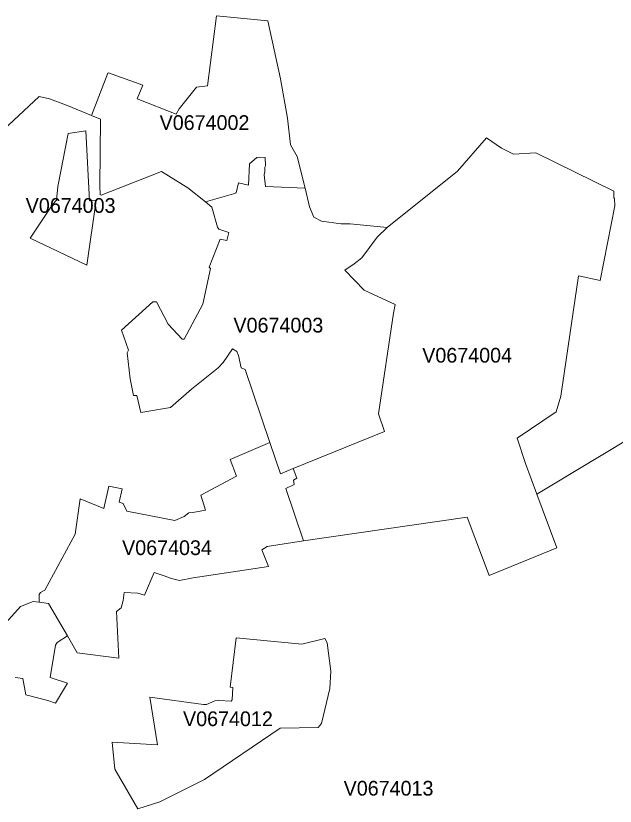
# Model space of a CAD drawing. Extents: x 369010 to 735936, y 6377141 to 6616555.
# Drawn here: x 473586 to 477656, y 6517414 to 6522784 of the extents above; entities that cross this region are included whole.
import ezdxf
from ezdxf.enums import TextEntityAlignment as Align

# ---------------------------------------------------------------- set-up
doc = ezdxf.new("R2010")
doc.units = 0
doc.header["$LTSCALE"] = 40
doc.layers.add('3', color=7, linetype='Continuous', lineweight=13)
doc.layers.add('4', color=7, linetype='Continuous')

msp = doc.modelspace()

# ---------------------------------------------------------------- linework, layer by layer
at = {"layer": '3'}
for points in [[(473326.05, 6521846.59), (473744.61, 6522236.19), (473814.79, 6522218.81), (473931.47, 6522177.44), (474099.12, 6522106.93), (474210.17, 6522393.42), (474216.46, 6522396.9), (474447.84, 6522313.32), (474411.1, 6522219.81), (474675.57, 6522116.03), (474694.44, 6522151.62), (474813.93, 6522299.41), (474888.41, 6522307.36), (474948.32, 6522783.51), (475298.03, 6522748.43), (475383.1, 6522355.52), (475432.09, 6522087.9), (475450.46, 6521906.01), (475497.3, 6521827.56), (475552.08, 6521612.57), (475579.39, 6521486.62), (475610.5, 6521415.46), (475660.98, 6521387.49), (475796.2, 6521369.45), (475856.28, 6521371.1), (476108.01, 6521345.94), (476585.98, 6521727.1), (476782.44, 6521955.16), (476884.22, 6521883.83), (476965.65, 6521844.11), (477118.24, 6521853.21), (477647.03, 6521592.38), (477645.71, 6521547.69), (477652.16, 6521542.07), (477652.49, 6521492.91), (477553.69, 6520984.98), (477407.05, 6521017.25), (477286.56, 6520199.83), (477255.78, 6520092.42), (476991.14, 6519913.51), (477045.92, 6519742.71), (477124.04, 6519533.34)], [(474974.8, 6521267), (475018.66, 6521258.06), (475033.23, 6521310.36), (474965.04, 6521333.53), (474954.78, 6521346.61), (474918.2, 6521483.31), (474874.67, 6521518.73), (474754.19, 6521614.56), (474576.43, 6521724.95), (474166.81, 6521564.08), (474160.19, 6521567.06), (474156.88, 6521631.44), (474161.52, 6522080.95), (474099.12, 6522106.93), (473931.47, 6522177.44), (473814.79, 6522218.81), (473744.61, 6522236.19), (473326.05, 6521846.59)], [(473497.35, 6518637.47), (473618, 6518771.36), (473704.39, 6518805.46), (473744.78, 6518799.67), (473743.95, 6518852.3), (473753.88, 6518864.38), (473782.84, 6518882.42), (473989.89, 6519261.09), (474022.82, 6519501.73), (474182.87, 6519436.03), (474216.96, 6519587.13), (474308.32, 6519569.42), (474288.95, 6519478.73), (474315.93, 6519469.63), (474339.93, 6519418.49), (474665.64, 6519353.94), (474730.19, 6519382.24), (474761.96, 6519407.07), (474787.45, 6519409.55), (474873.18, 6519425.77), (474843.23, 6519526.23), (475084.37, 6519655.65), (475041, 6519769.19), (475310.94, 6519883.88), (475143.95, 6520381.55), (475116.31, 6520391.48), (475097.44, 6520474.57), (475086.02, 6520503.36), (475058.05, 6520521.9), (474993.5, 6520427.07), (474960.9, 6520390.99), (474778.18, 6520246.83), (474637.67, 6520122.37), (474435.26, 6520088.94), (474407.62, 6520204.13), (474386.1, 6520202.81), (474363.1, 6520318.16), (474341.42, 6520493.1), (474351.51, 6520510.98), (474304.35, 6520647.85), (474516.19, 6520840.33), (474540.52, 6520840.33), (474621.12, 6520689.39), (474716.12, 6520585.78), (474728.7, 6520585.78), (474855.81, 6520825.1), (474907.77, 6521065.75), (474899.66, 6521076.67), (474974.8, 6521267)], [(480292.61, 6519655.16), (480258.68, 6519691.4), (480251.57, 6519740.22), (480290.29, 6519818.01), (480364.44, 6519856.24), (480434.95, 6519858.39), (480460.43, 6519903.08), (480444.05, 6519986.16), (480478.31, 6520033), (480110.56, 6520131.64), (480089.21, 6520105.49), (479995.7, 6519930.06), (479870.58, 6519357.75), (479485.28, 6519692.06), (478830.05, 6519823.97), (477838.35, 6519963.32), (477124.04, 6519533.34)], [(477124.04, 6519533.34), (477838.35, 6519963.32)], [(477124.04, 6519533.34), (477259.09, 6519169.57), (476799.32, 6518980.73), (476651.19, 6519377.61), (475540.16, 6519216.07), (475294.06, 6519178.5), (475256.66, 6519154.84), (475301.34, 6519043.12), (474789.93, 6518966), (474698.41, 6518947.13), (474643.13, 6518961.36), (474585.7, 6518982.05), (474525.79, 6519000.26), (474460.91, 6518847.83), (474413.74, 6518861.23), (474322.22, 6518864.54), (474316.1, 6518810.92), (474302.03, 6518760.94), (474270.75, 6518736.77), (474284.98, 6518420), (474003.46, 6518456.08), (473936.93, 6518570.11), (473866.42, 6518525.76), (473856.16, 6518506.72), (473820.58, 6518287.93), (473937.59, 6518250.03), (473856.49, 6518113.32), (473803.53, 6518131.03), (473654.08, 6518169.26), (473634.55, 6518282.3), (473582.75, 6518288.26)], [(473582.75, 6518288.26), (473634.55, 6518282.3), (473654.08, 6518169.26), (473803.53, 6518131.03), (473856.49, 6518113.32), (473937.59, 6518250.03), (473820.58, 6518287.93), (473856.16, 6518506.72), (473866.42, 6518525.76), (473936.93, 6518570.11), (473808.33, 6518790.23), (473744.78, 6518799.67), (473704.39, 6518805.46), (473618, 6518771.36), (473497.35, 6518637.47)]]:
    msp.add_lwpolyline(points, dxfattribs=at)
for points in [[(474099.12, 6522106.93), (474161.52, 6522080.95), (474156.88, 6521631.44), (474160.19, 6521567.06), (474166.81, 6521564.08), (474576.43, 6521724.95), (474754.19, 6521614.56), (474874.67, 6521518.73), (475064.84, 6521574.17), (475083.04, 6521581.79), (475098.1, 6521648.49), (475166.95, 6521632.76), (475173.08, 6521777.25), (475221.9, 6521820.11), (475241.93, 6521823.26), (475279.99, 6521820.28), (475281.48, 6521764.34), (475277.18, 6521755.4), (475277.34, 6521723.62), (475272.38, 6521704.1), (475281.65, 6521624.16), (475552.08, 6521612.57), (475497.3, 6521827.56), (475450.46, 6521906.01), (475432.09, 6522087.9), (475383.1, 6522355.52), (475298.03, 6522748.43), (474948.32, 6522783.51), (474888.41, 6522307.36), (474813.93, 6522299.41), (474694.44, 6522151.62), (474675.57, 6522116.03), (474411.1, 6522219.81), (474447.84, 6522313.32), (474216.46, 6522396.9), (474210.17, 6522393.42)], [(474062.21, 6522001.51), (473940.73, 6521983.47), (473872.71, 6521623.99), (473862.62, 6521531.47), (473838.78, 6521504.5), (473683.54, 6521273.45), (474067.51, 6521088.92), (474131.06, 6521531.31), (474086.38, 6521527.5)], [(474062.21, 6522001.51), (474086.38, 6521527.5), (474131.06, 6521531.31), (474067.51, 6521088.92), (473683.54, 6521273.45), (473838.78, 6521504.5), (473862.62, 6521531.47), (473872.71, 6521623.99), (473940.73, 6521983.47)], [(476108.01, 6521345.94), (476040.65, 6521280.41), (475936.22, 6521140.22), (475883.92, 6521098.68), (475819.2, 6521055.15), (475951.94, 6520919.61), (476161.96, 6520822.29), (476149.88, 6520762.71), (476049.42, 6520079.84), (476089.64, 6519959.85), (475469.16, 6519707.62), (475495.31, 6519641.75), (475471.31, 6519629.34), (475476.28, 6519599.22), (475419.18, 6519572.73), (475540.16, 6519216.07), (476651.19, 6519377.61), (476799.32, 6518980.73), (477259.09, 6519169.57), (477124.04, 6519533.34), (477045.92, 6519742.71), (476991.14, 6519913.51), (477255.78, 6520092.42), (477286.56, 6520199.83), (477407.05, 6521017.25), (477553.69, 6520984.98), (477652.49, 6521492.91), (477652.16, 6521542.07), (477645.71, 6521547.69), (477647.03, 6521592.38), (477118.24, 6521853.21), (476965.65, 6521844.11), (476884.22, 6521883.83), (476782.44, 6521955.16), (476585.98, 6521727.1)], [(474874.67, 6521518.73), (474918.2, 6521483.31), (474954.78, 6521346.61), (474965.04, 6521333.53), (475033.23, 6521310.36), (475018.66, 6521258.06), (474974.8, 6521267), (474899.66, 6521076.67), (474907.77, 6521065.75), (474855.81, 6520825.1), (474728.7, 6520585.78), (474716.12, 6520585.78), (474621.12, 6520689.39), (474540.52, 6520840.33), (474516.19, 6520840.33), (474304.35, 6520647.85), (474351.51, 6520510.98), (474341.42, 6520493.1), (474363.1, 6520318.16), (474386.1, 6520202.81), (474407.62, 6520204.13), (474435.26, 6520088.94), (474637.67, 6520122.37), (474778.18, 6520246.83), (474960.9, 6520390.99), (474993.5, 6520427.07), (475058.05, 6520521.9), (475086.02, 6520503.36), (475097.44, 6520474.57), (475116.31, 6520391.48), (475143.95, 6520381.55), (475310.94, 6519883.88), (475382.94, 6519672.37), (475469.16, 6519707.62), (476089.64, 6519959.85), (476049.42, 6520079.84), (476149.88, 6520762.71), (476161.96, 6520822.29), (475951.94, 6520919.61), (475819.2, 6521055.15), (475883.92, 6521098.68), (475936.22, 6521140.22), (476040.65, 6521280.41), (476108.01, 6521345.94), (475856.28, 6521371.1), (475796.2, 6521369.45), (475660.98, 6521387.49), (475610.5, 6521415.46), (475579.39, 6521486.62), (475552.08, 6521612.57), (475281.65, 6521624.16), (475272.38, 6521704.1), (475277.34, 6521723.62), (475277.18, 6521755.4), (475281.48, 6521764.34), (475279.99, 6521820.28), (475241.93, 6521823.26), (475221.9, 6521820.11), (475173.08, 6521777.25), (475166.95, 6521632.76), (475098.1, 6521648.49), (475083.04, 6521581.79), (475064.84, 6521574.17)], [(475310.94, 6519883.88), (475041, 6519769.19), (475084.37, 6519655.65), (474843.23, 6519526.23), (474873.18, 6519425.77), (474787.45, 6519409.55), (474761.96, 6519407.07), (474730.19, 6519382.24), (474665.64, 6519353.94), (474339.93, 6519418.49), (474315.93, 6519469.63), (474288.95, 6519478.73), (474308.32, 6519569.42), (474216.96, 6519587.13), (474182.87, 6519436.03), (474022.82, 6519501.73), (473989.89, 6519261.09), (473782.84, 6518882.42), (473753.88, 6518864.38), (473743.95, 6518852.3), (473744.78, 6518799.67), (473808.33, 6518790.23), (473936.93, 6518570.11), (474003.46, 6518456.08), (474284.98, 6518420), (474270.75, 6518736.77), (474302.03, 6518760.94), (474316.1, 6518810.92), (474322.22, 6518864.54), (474413.74, 6518861.23), (474460.91, 6518847.83), (474525.79, 6519000.26), (474585.7, 6518982.05), (474643.13, 6518961.36), (474698.41, 6518947.13), (474789.93, 6518966), (475301.34, 6519043.12), (475256.66, 6519154.84), (475294.06, 6519178.5), (475540.16, 6519216.07), (475419.18, 6519572.73), (475476.28, 6519599.22), (475471.31, 6519629.34), (475495.31, 6519641.75), (475469.16, 6519707.62), (475382.94, 6519672.37)], [(475081.39, 6518558.03), (475528.25, 6518514.5), (475685.15, 6518552.73), (475700.04, 6518524.6), (475724.2, 6518329.97), (475718.91, 6518213.12), (475662.64, 6517975.12), (475639.3, 6517947.98), (475381.45, 6517944.18), (474867.56, 6517594.96), (474563.53, 6517443.69), (474413.74, 6517395.36), (474259, 6517666.13), (474240.79, 6517849.51), (474549.13, 6517830.31), (474496.33, 6518154.2), (474861.76, 6518104.88), (474879.97, 6518105.21), (474937.07, 6518128.38), (474964.21, 6518132.35), (475049.61, 6518126.23), (475056.07, 6518136.99), (475060.37, 6518219.24), (475042, 6518221.56)], [(475081.39, 6518558.03), (475042, 6518221.56), (475060.37, 6518219.24), (475056.07, 6518136.99), (475049.61, 6518126.23), (474964.21, 6518132.35), (474937.07, 6518128.38), (474879.97, 6518105.21), (474861.76, 6518104.88), (474496.33, 6518154.2), (474549.13, 6517830.31), (474240.79, 6517849.51), (474259, 6517666.13), (474413.74, 6517395.36), (474563.53, 6517443.69), (474867.56, 6517594.96), (475381.45, 6517944.18), (475639.3, 6517947.98), (475662.64, 6517975.12), (475718.91, 6518213.12), (475724.2, 6518329.97), (475700.04, 6518524.6), (475685.15, 6518552.73), (475528.25, 6518514.5)]]:
    msp.add_lwpolyline(points, close=True, dxfattribs=at)

# ---------------------------------------------------------------- texts
at = {"layer": '4'}
for s, p in [('V0674002', (474867.52, 6522008.12)), ('V0674003', (473958.43, 6521444.9)), ('V0674003', (475368.95, 6520631.81)), ('V0674004', (476650.73, 6520427.48)), ('V0674034', (474612.67, 6519119.9)), ('V0674012', (475026.55, 6517957.63)), ('V0674013', (476117.1, 6517485.81))]:
    msp.add_text(s, height=100, dxfattribs=at).set_placement(p, align=Align.CENTER)

doc.saveas('drawing.dxf')
